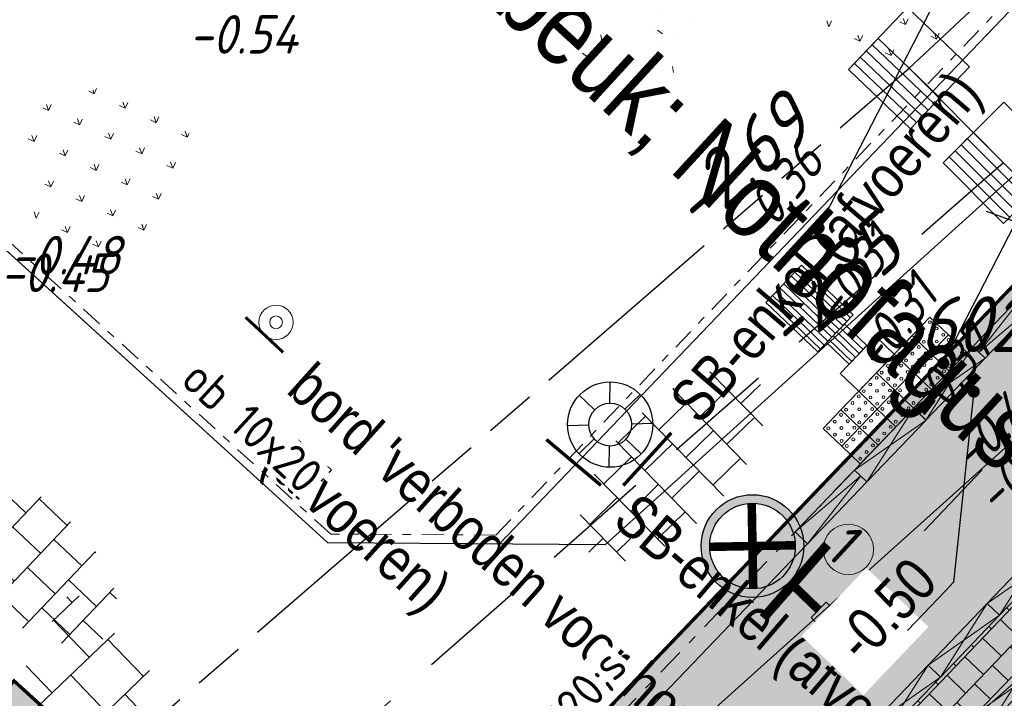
# Model space of a CAD drawing. Header units: metres. Extents: x 111546 to 149831, y 498798 to 507863.
# Tile 723 of 1056: x 111838 to 111849, y 501640 to 501648. Entities that reach past the tile are written whole.
import ezdxf
from ezdxf import colors
from ezdxf.entities.mleader import LeaderData, LeaderLine
from ezdxf.enums import TextEntityAlignment as Align
from ezdxf.math import Vec2, Vec3

# ---------------------------------------------------------------- set-up
doc = ezdxf.new("R2010")
doc.units = ezdxf.units.M
for name, pattern in [('ACAD_ISO09W100', [45, 24, -3, 6, -3, 6, -3]), ('DASHDOT', [25.399999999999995, 12.7, -6.349999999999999, 0, -6.349999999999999]), ('DASHDOT2', [12.699999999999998, 6.349999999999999, -3.174999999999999, 0, -3.174999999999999]), ('DASHED', [19.049999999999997, 12.7, -6.349999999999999]), ('JIS_02_0.7', [1.35, 0.75, -0.6])]:
    doc.linetypes.add(name, pattern=pattern)
for name, color, linetype in [('0-hoogte mv-bestaand', 253, 'Continuous'), ('0-hoogte mv-nieuw', 2, 'Continuous'), ('2-bs-Put Overstort  nummer', 10, 'Continuous'), ('2-bs-Streng gemengd', 252, 'ACAD_ISO09W100'), ('2-bs-Streng gemengd  bobtot', 252, 'Continuous'), ('2-bs-Streng overstort', 252, 'DASHED'), ('2-bs-Streng regenwater  bobtot', 252, 'Continuous'), ('2-vw-Put Overstort', 252, 'Continuous'), ('3-NW-HV-316010+318010-Afwerken zandbed voor wegfundering en menggranulaat-opp', 20, 'Continuous'), ('3-nw-verkeersbord-op LM-aanlegtek', 200, 'Continuous'), ('3-vw-band-ob 6x20', 30, 'Continuous'), ('3-vw-band-trb-13-15x25', 230, 'Continuous'), ('3-vw-lichtmast- ter (ver)plaatsen-verwijderen', 200, 'Continuous'), ('3-vw-verkeersbord tekst', 3, 'JIS_02_0.7'), ('4-nw-boom tekst', 7, 'Continuous'), ('6-OVL-nw-lichtmast', 7, 'Continuous'), ('6-OVL-nw-lichtmast nr', 2, 'Continuous')]:
    doc.layers.add(name, color=color, linetype=linetype)
for name, color, linetype, lineweight in [('3-nw-arcering-trottoir', 2, 'Continuous', 15), ('3-nw-band-ob 10x20', 7, 'Continuous', 13), ('3-nw-band-ob 10x20-achterkant', 7, 'DASHDOT', 13), ('3-nw-band-trb18-20x20-achterkant-stelspecie', 103, 'DASHDOT2', 15), ('3-nw-band-trb18-20x20-voorkant-stelspecie', 103, 'Continuous', 15), ('3-nw-band-verloopband-mindervalideband-maaiveld', 7, 'Continuous', 13), ('3-nw-band-verloopband-overgangsband naar verlaagde band trb', 7, 'Continuous', 5), ('3-nw-bushalte-mindervalide-N', 7, 'Continuous', 15), ('3-nw-text-20-herinrichting', 7, 'Continuous', 15), ('3-vw-verharding', 3, 'Continuous', 15), ('3-vw-verkeersbord-paal', 7, 'Continuous', 15), ('4-bs-gras', 253, 'Continuous', 9), ('4-nw-boom 3e grootte', 7, 'Continuous', 35), ('4-nw-gazon', 7, 'Continuous', 5)]:
    doc.layers.add(name, color=color, linetype=linetype, lineweight=lineweight)
doc.layers.add('3-nw-menggranulaat', color=7, linetype='Continuous', lineweight=13, true_color=0xebebeb)
doc.styles.get("Standard").update_dxf_attribs({"font": 'isocp-ie.shx'})
doc.styles.add('veysel', font='isocp-ie.shx', dxfattribs={"height": 0.1})
doc.styles.add('Zaanstad', font='ARIALN.TTF')
doc.styles.add('Zaanstad 1-100 3.5mm', font='ARIALN.TTF', dxfattribs={"height": 0.35})
doc.styles.add('Zaanstad 1-500 2.5mm', font='ARIALN.TTF', dxfattribs={"height": 1.25})

# ---------------------------------------------------------------- blocks, each defined once
blk = doc.blocks.new('Q21')
at = {"color": 0, "linetype": 'ByBlock', "lineweight": -2}
for p, q in [((-0.0029999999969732, 0.25), (0.0009999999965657, 0.5)), ((0.1730000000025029, 0.18049999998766), (0.3510000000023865, 0.353000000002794)), ((-0.1814999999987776, 0.1719999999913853), (-0.3634999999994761, 0.3434999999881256)), ((0.25, 0.0075000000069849), (0.5, 0.0150000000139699)), ((-0.25, -0.0075000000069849), (-0.5, -0.0150000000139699)), ((-0.1860000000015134, -0.1669999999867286), (-0.3654999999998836, -0.3409999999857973)), ((0.1825000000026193, -0.1710000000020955), (0.3574999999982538, -0.3360000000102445)), ((-0.0104999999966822, -0.25), (-0.0140000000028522, -0.5))]:
    blk.add_line(p, q, dxfattribs=at)
for radius in [0.4980000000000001, 0.25]:
    blk.add_circle((0, 0), radius, dxfattribs=at)
blk = doc.blocks.new('PUTVOP')
at = {"layer": '2-vw-Put Overstort', "linetype": 'Continuous', "lineweight": 0, "flags": 128}
blk.add_lwpolyline([(0, 0), (0, 0.5), (-0.5, 0.5), (-0.5, -0.5), (0.5, -0.5), (0.5, 0.5), (0, 0.5), (0.1000000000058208, 0.5), (0.1000000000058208, -0.5), (0.1999999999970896, -0.5), (0.1999999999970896, 0.5), (0.3000000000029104, 0.5), (0.3000000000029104, -0.5), (0.4000000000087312, -0.5), (0.4000000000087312, 0.5), (0.5, 0.5), (0.5, -0.5), (0, -0.5), (0, 0)], dxfattribs=at)
at = {"layer": '2-vw-Put Overstort', "linetype": 'Continuous', "lineweight": 0}
blk.add_point((0, 0), dxfattribs=at)
blk = doc.blocks.new('6-OVL-LM 6.0m')
at = {"linetype": 'ByBlock', "lineweight": -2}
h = blk.add_hatch(color=0, dxfattribs=at)
h.paths.add_polyline_path([(0, 0.6000000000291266, 1), (0, -0.6000000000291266, 1)])
h.paths.add_polyline_path([(0, -0.5000000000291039, -1), (0, 0.5000000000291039, -1)], flags=16)
h.paths.add_polyline_path([(0, -0.045060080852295, -1), (0, 0.045060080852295, -1)], flags=0)
blk.add_hatch(color=0, dxfattribs=at).paths.add_polyline_path([(1.624547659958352, -0.1251243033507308), (1.624555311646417, 0.1248756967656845), (1.074555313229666, 0.1249177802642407), (1.074536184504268, -0.125082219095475)])
at = {"color": 0, "linetype": 'ByBlock', "lineweight": -2, "const_width": 0.1}
for points in [[(-0.3535533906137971, 0.3535533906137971), (0.3535533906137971, -0.3535533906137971)], [(-0.3535533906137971, -0.3535533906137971), (0.3535533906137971, 0.3535533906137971)], [(1.074545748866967, -8.2219444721e-05), (0.5999999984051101, -4.59091970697e-05)]]:
    blk.add_lwpolyline(points, dxfattribs=at)
at = {"color": 0, "linetype": 'ByBlock', "lineweight": -2}
blk.add_lwpolyline([(1.074536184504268, -0.125082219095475), (1.624547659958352, -0.1251243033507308), (1.624555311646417, 0.1248756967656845), (1.074555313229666, 0.1249177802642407)], close=True, dxfattribs=at)
for radius in [0.600000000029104, 0.500000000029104, 0.0450600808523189]:
    blk.add_circle((0, 0), radius, dxfattribs=at)
at = {"layer": '6-OVL-nw-lichtmast nr', "linetype": 'ByBlock', "lineweight": -2, "style": 'Zaanstad'}
blk.add_attdef('MAST', (1.860840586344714, 0.2892052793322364), '', height=0.4, dxfattribs=at)
at = {"layer": '6-OVL-nw-lichtmast nr', "linetype": 'ByBlock', "lineweight": -2, "style": 'Zaanstad', "flags": 1}
blk.add_attdef('STRAAT', (1.860840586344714, -0.6799429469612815), '', height=0.4, dxfattribs=at)
blk = doc.blocks.new('tgls')
at = {"linetype": 'Continuous'}
for p, q in [((-1.018416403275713, -0.6632204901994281), (-1.018416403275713, 0.5748946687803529)), ((-0.4184164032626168, -0.6680276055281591), (-0.4184164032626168, 0.5725587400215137)), ((0.1815835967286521, -0.6728347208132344), (0.1815835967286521, 0.5702228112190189)), ((0.7815835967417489, -0.6776418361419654), (0.7815835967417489, 0.567886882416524)), ((-1.018416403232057, 0.3292700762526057), (-1.551829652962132, 0.3292700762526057)), ((0.1815835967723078, 0.3292700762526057), (-0.4184164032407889, 0.3292700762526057)), ((1.217613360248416, 0.3292700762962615), (0.7815835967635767, 0.3292700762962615)), ((-1.618416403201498, 0.0292700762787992), (-1.635398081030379, 0.0292700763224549)), ((-1.618416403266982, -0.6584133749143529), (-1.618416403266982, 0.0902321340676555)), ((-0.418416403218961, 0.0292700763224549), (-1.018416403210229, 0.0292700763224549)), ((0.7815835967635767, 0.0292700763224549), (0.1815835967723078, 0.0292700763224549)), ((-1.018416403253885, -0.2707299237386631), (-1.618416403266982, -0.2707299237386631)), ((0.1815835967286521, -0.2707299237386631), (-0.4184164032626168, -0.2707299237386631)), ((1.381583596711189, -0.2707299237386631), (0.781583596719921, -0.2707299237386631)), ((1.381583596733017, -0.6824489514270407), (1.381583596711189, -0.2479234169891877)), ((-1.618416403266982, -0.5707299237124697), (-1.802534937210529, -0.5707299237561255)), ((-0.4184164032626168, -0.5707299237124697), (-1.018416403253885, -0.5707299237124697)), ((0.781583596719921, -0.5707299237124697), (0.1815835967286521, -0.5707299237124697)), ((1.473287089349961, -0.5707299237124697), (1.381583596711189, -0.5707299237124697))]:
    blk.add_line(p, q, dxfattribs=at)
blk = doc.blocks.new('paal_verkeersbord')
at = {"const_width": 0.035}
blk.add_lwpolyline([(-0.2999998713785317, -0.1997229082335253), (0.2999998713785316, -0.2002770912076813)], dxfattribs=at)
for radius in [0.1999999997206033, 0.0745419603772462]:
    blk.add_circle((0, 0), radius)
blk = doc.blocks.new('A$C64341721')
at = {"ltscale": 0.02}
blk.add_lwpolyline([(0.2030041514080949, 0.220876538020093), (0.42388421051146, 0.0178691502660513), (0.2208768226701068, -0.2030109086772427), (-3.2363750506e-06, -3.5208649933e-06)], close=True, dxfattribs=at)
for centre in [(0.2053588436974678, 0.1611498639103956), (0.0597096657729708, 0.0026778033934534), (0.132534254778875, 0.081913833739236), (0.211940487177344, 0.0089328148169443), (0.2847650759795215, 0.0881688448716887), (0.364171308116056, 0.0151878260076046), (0.1391158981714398, -0.0703032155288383), (0.2913467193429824, -0.0640482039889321), (0.2185221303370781, -0.1432842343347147)]:
    blk.add_circle(centre, 0.0169026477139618, dxfattribs=at)
blk = doc.blocks.new('mindervalide band-middenstuk')
at = {"ltscale": 0.02}
h = blk.add_hatch(color=253, dxfattribs=at)
h.dxf.hatch_style = 1
h.paths.add_polyline_path([(112034.8055914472, 501460.0118865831), (112034.8978900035, 501460.1893153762), (112035.7850339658, 501459.727822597), (112035.6927354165, 501459.5503938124)])
at = {"extrusion": (5.6326198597e-06, -1.48067508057e-05, 0.9999999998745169), "elevation": -6.793946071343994}
blk.add_lwpolyline([(112034.8978882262, 501460.1892697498), (112035.6927336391, 501459.5503481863), (112035.7850321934, 501459.7277769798), (112034.80558967, 501460.0118409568), (112034.8978882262, 501460.1892697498), (112035.7850321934, 501459.7277769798), (112035.692733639, 501459.5503481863), (112034.80558967, 501460.0118409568)], close=True, dxfattribs=at)
blk = doc.blocks.new('3-eindverloopband 18-20')
at = {"ltscale": 0.02}
h = blk.add_hatch(color=253, dxfattribs=at)
h.dxf.hatch_style = 1
h.paths.add_polyline_path([(2.3282e-12, 0), (0.999999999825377, 0), (0.9999999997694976, -0.2000000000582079), (-5.82077e-11, -0.1999999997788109)])
blk.add_line((0.9999999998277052, -5.82079e-11), (-2.67756e-11, -0.0999999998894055))
at = {"flags": 128}
blk.add_lwpolyline([(0.9999999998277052, -5.82079e-11), (2.3282e-12, 0)], dxfattribs=at)
for points in [[(0.9999999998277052, -5.82079e-11), (0.9999999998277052, -0.2000000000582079), (-5.58795e-11, -0.1999999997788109), (2.3282e-12, 0)], [(-2.67756e-11, -0.0999999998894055), (0.9999999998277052, -0.2000000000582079)]]:
    blk.add_lwpolyline(points)
at = {"ltscale": 0.02}
blk.add_lwpolyline([(2.3282e-12, 0), (0.999999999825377, 0), (0.9999999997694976, -0.2000000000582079), (-5.82077e-11, -0.1999999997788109)], close=True, dxfattribs=at)
blk = doc.blocks.new('_Dot')
at = {"color": 0, "linetype": 'ByBlock', "lineweight": -2}
blk.add_line((-0.5, 0), (-1, 0), dxfattribs=at)
at = {"color": 0, "linetype": 'ByBlock', "const_width": 0.5}
blk.add_lwpolyline([(-0.25, 0, 1), (0.25, 0, 1)], format="xyb", close=True, dxfattribs=at)
blk = doc.blocks.new('4-boom 3e grootte')
at = {"layer": '4-nw-boom tekst', "style": 'Zaanstad'}
blk.add_attdef('BOOMSOORT', text='', height=0.9, dxfattribs=at).set_placement((1.754421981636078, 0.5347794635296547), align=Align.BOTTOM_LEFT)

msp = doc.modelspace()

# ---------------------------------------------------------------- hatches: boundary and pattern name
at = {"layer": '3-nw-arcering-trottoir'}
h = msp.add_hatch(dxfattribs=at)
h.set_pattern_fill('AVH-TEGEL_300X300_HALFST', color=256, scale=1.499999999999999, angle=204.3148970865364, style=0, pattern_type=2)
h.set_pattern_definition([(224.338376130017, (375108.0604636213, 66807.58731611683), (-0.1645998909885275, -0.4754280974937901), [0.4499999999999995, -0.4499999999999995]), (314.3383761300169, (375108.0604636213, 66807.58731611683), (0.3218511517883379, 0.3145025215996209), [])])
edge = h.paths.add_edge_path()
edge.add_ellipse((111845.2562969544, 501643.0431624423), major_axis=(-0.9639637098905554, -1.024412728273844), ratio=0.4885450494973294, start_angle=0, end_angle=360)
h = msp.add_hatch(dxfattribs=at)
h.set_pattern_fill('AVH-TEGEL_300X300_HALFST', color=256, angle=90, style=0, pattern_type=2)
h.set_pattern_definition([(136.204329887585, (-165433.4721233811, 927669.7354265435), (-0.320357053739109, 0.0993547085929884), [0.3, -0.3]), (226.204329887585, (-165433.4721233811, 927669.7354265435), (0.2165437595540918, -0.2076265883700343), [])])
h.paths.add_polyline_path([(111850.4607338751, 501642.7378577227), (111850.8942294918, 501642.3235468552), (111852.2776114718, 501643.7681977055), (111851.8441845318, 501644.1821791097)])
edge = h.paths.add_edge_path()
edge.add_line((111849.2155773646, 501641.4403415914), (111849.6496604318, 501641.0261292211))
edge.add_line((111849.6496604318, 501641.0261292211), (111846.5523586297, 501637.7744468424))
edge.add_line((111846.5523586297, 501637.7744468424), (111846.3365259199, 501637.9813782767))
edge.add_arc((111846.5531448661, 501638.2073152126), 0.3130036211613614, 140.8595208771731, 226.206181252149, ccw=False)
edge.add_line((111846.3103790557, 501638.4048905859), (111849.2110242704, 501641.4446862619))
edge.add_line((111849.2110242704, 501641.4446862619), (111849.2155773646, 501641.4403415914))
h = msp.add_hatch(dxfattribs=at)
h.set_pattern_fill('AVH-TEGEL_300X300_HALFST', color=256, scale=1.499999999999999, angle=116.4526515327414, style=0, pattern_type=2)
h.set_pattern_definition([(136.476130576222, (-312874.9196143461, 222342.1065137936), (-0.4812371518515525, 0.1467508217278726), [0.4499999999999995, -0.4499999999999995]), (226.476130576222, (-312874.9196143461, 222342.1065137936), (0.3262893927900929, -0.3098955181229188), [])])
edge = h.paths.add_edge_path()
edge.add_ellipse((111837.6230377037, 501642.0059638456), major_axis=(-1.059657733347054, 0.9250799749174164), ratio=0.4885450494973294, start_angle=0, end_angle=360)
at = {"layer": '3-nw-bushalte-mindervalide-N', "ltscale": 0.02}
h = msp.add_hatch(dxfattribs=at)
h.set_pattern_fill('ANSI31', color=256, scale=0.02, angle=315)
h.set_pattern_definition([(316.2469093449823, (111846.8974198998, 501644.8363441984), (0.0439135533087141, 0.0458677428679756), [])])
h.paths.add_polyline_path([(111847.3673776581, 501644.80173349), (111846.9524464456, 501644.3683374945), (111846.3481466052, 501644.9468912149), (111846.7630778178, 501645.3802872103)])
h = msp.add_hatch(dxfattribs=at)
h.set_pattern_fill('ANSI31', color=256, scale=0.02, angle=411.0214569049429)
h.set_pattern_definition([(136.2469093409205, (111847.4840100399, 501644.4824079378), (-0.0439135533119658, -0.0458677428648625), [])])
h.paths.add_polyline_path([(111847.5261370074, 501644.4420757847), (111847.318671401, 501644.2253777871), (111847.0561792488, 501644.4766864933), (111847.2636448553, 501644.693384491)])
at = {"layer": '3-nw-menggranulaat', "ltscale": 2}
h = msp.add_hatch(color=256, dxfattribs=at)
h.dxf.hatch_style = 1
edge = h.paths.add_edge_path()
edge.add_line((111875.7809693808, 501664.6491483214), (111875.2341457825, 501663.9987229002))
edge.add_arc((111839.2457629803, 501695.2294578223), 47.65000000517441, 318.17829089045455, 319.04854045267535, ccw=False)
edge.add_arc((111853.4893821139, 501681.6377043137), 27.97925523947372, 286.9001013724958, 319.4706319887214, ccw=False)
edge.add_arc((111867.1872818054, 501637.4767559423), 18.258525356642, 107.7429125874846, 136.7706545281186)
edge.add_line((111853.8837929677, 501649.9823919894), (111853.5903557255, 501649.6895084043))
edge.add_arc((111855.5844307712, 501647.6532950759), 2.85000000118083, 134.4009714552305, 136.2469093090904)
edge.add_line((111853.5257997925, 501649.6242183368), (111842.4814810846, 501638.0884183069))
edge.add_line((111842.4814810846, 501638.0884183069), (111840.0536742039, 501638.2554223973))
edge.add_line((111840.0536742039, 501638.2554223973), (111837.5676458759, 501640.5268532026))
edge.add_line((111837.5676458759, 501640.5268532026), (111832.0582523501, 501634.4969497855))
edge.add_line((111832.0582523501, 501634.4969497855), (111835.8976771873, 501630.9889495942))
edge.add_arc((111831.6299825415, 501626.3180567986), 6.32696270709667, -42.730719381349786, 47.58272387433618, ccw=False)
edge.add_line((111836.277458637, 501622.0248734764), (111833.2925463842, 501618.7579562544))
edge.add_line((111833.2925463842, 501618.7579562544), (111839.0538487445, 501613.4939777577))
edge.add_line((111839.0538487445, 501613.4939777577), (111840.0885562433, 501614.6263980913))
edge.add_line((111840.0885562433, 501614.6263980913), (111845.1795880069, 501616.3436427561))
edge.add_line((111845.1795880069, 501616.3436427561), (111852.7476853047, 501609.97252901))
edge.add_line((111852.7476853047, 501609.97252901), (111865.2414310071, 501599.5799780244))
edge.add_line((111865.2414310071, 501599.5799780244), (111872.8818684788, 501593.1446020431))
edge.add_line((111872.8818684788, 501593.1446020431), (111874.8063719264, 501591.5236342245))
edge.add_line((111874.8063719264, 501591.5236342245), (111876.4228009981, 501593.4107213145))
edge.add_line((111876.4228009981, 501593.4107213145), (111875.6752848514, 501594.0913510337))
edge.add_line((111875.6752848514, 501594.0913510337), (111869.9689531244, 501598.9726974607))
edge.add_line((111869.9689531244, 501598.9726974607), (111864.8433733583, 501603.2713772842))
edge.add_line((111864.8433733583, 501603.2713772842), (111860.9971111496, 501606.4897089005))
edge.add_line((111860.9971111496, 501606.4897089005), (111861.3306275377, 501606.8681350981))
edge.add_line((111861.3306275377, 501606.8681350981), (111868.0739174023, 501614.0875872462))
edge.add_line((111868.0739174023, 501614.0875872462), (111862.0989514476, 501620.8771219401))
edge.add_line((111862.0989514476, 501620.8771219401), (111861.8106445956, 501621.2173136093))
edge.add_arc((111862.0758680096, 501621.4420860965), 0.347658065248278, 132.9124020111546, 220.2807283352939, ccw=False)
edge.add_line((111861.8391547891, 501621.6967093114), (111862.9078752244, 501622.6450406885))
edge.add_arc((111863.0454806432, 501622.4899664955), 0.2073240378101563, 45.33474455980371, 131.5843160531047, ccw=False)
edge.add_line((111863.1912218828, 501622.6374207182), (111866.9465369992, 501618.2306349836))
edge.add_line((111866.9465369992, 501618.2306349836), (111868.7896887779, 501619.8645463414))
edge.add_line((111868.7896887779, 501619.8645463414), (111866.3021490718, 501622.8261931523))
edge.add_arc((111876.0472103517, 501631.0112430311), 12.72640015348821, 179.8633174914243, 220.0274959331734, ccw=False)
edge.add_arc((111882.72633939, 501630.9953095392), 19.40554819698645, 158.9195997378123, 179.8633174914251, ccw=False)
edge.add_arc((111871.674743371, 501635.3332584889), 7.533649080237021, 147.1996994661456, 159.4719578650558, ccw=False)
edge.add_line((111865.3422309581, 501639.414331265), (111865.5814168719, 501639.7448641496))
edge.add_line((111865.5814168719, 501639.7448641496), (111881.7701458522, 501659.8192557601))
edge.add_line((111881.7701458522, 501659.8192557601), (111875.7809693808, 501664.6491483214))
at = {"layer": '4-bs-gras'}
h = msp.add_hatch(dxfattribs=at)
h.set_pattern_fill('AGR-KRUIDEN', color=256, scale=0.04, pattern_type=2)
h.set_pattern_definition([(110.0468493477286, (111826.4589695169, 501637.0267362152), (-0.3626612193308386, 0.1687508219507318), [0.0749999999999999, -0.4906854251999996]), (65.04684934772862, (111826.4589695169, 501637.0267362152), (-0.3626612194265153, 0.1687508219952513), [0.075, -0.325]), (155.0468493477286, (111826.4589695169, 501637.0267362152), (-0.1687508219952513, -0.3626612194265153), [0.075, -0.325])])
h.paths.add_polyline_path([(111848.874929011, 501649.2214808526), (111848.1580481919, 501649.8136112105), (111847.5032879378, 501649.5746914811), (111846.9301157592, 501649.5696878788), (111846.9389384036, 501648.5590371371), (111847.239968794, 501647.7340624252), (111848.1700542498, 501647.7906405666), (111848.6053153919, 501648.2959539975), (111848.7919433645, 501648.496258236)])
h = msp.add_hatch(dxfattribs=at)
h.set_pattern_fill('AGR-KRUIDEN', color=256, scale=0.04, pattern_type=2)
h.set_pattern_definition([(110.0468493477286, (111817.2025894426, 501634.7932352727), (-0.3626612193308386, 0.1687508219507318), [0.0749999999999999, -0.4906854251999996]), (65.04684934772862, (111817.2025894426, 501634.7932352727), (-0.3626612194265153, 0.1687508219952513), [0.075, -0.325]), (155.0468493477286, (111817.2025894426, 501634.7932352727), (-0.1687508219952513, -0.3626612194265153), [0.075, -0.325])])
h.paths.add_polyline_path([(111839.6185489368, 501646.9879799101), (111838.9016681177, 501647.580110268), (111838.2469078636, 501647.3411905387), (111837.673735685, 501647.3361869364), (111837.6825583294, 501646.3255361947), (111837.9835887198, 501645.5005614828), (111838.9136741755, 501645.5571396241), (111839.3489353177, 501646.062453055), (111839.5355632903, 501646.2627572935)])
at = {"layer": '4-nw-gazon', "ltscale": 0.1}
h = msp.add_hatch(dxfattribs=at)
h.set_pattern_fill('AGR-GRAS_GAZON', color=256, scale=0.4999999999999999, angle=-46.14800162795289, pattern_type=2)
h.set_pattern_definition([(308.7663714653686, (112445.7467695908, 500919.1482611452), (0.9624804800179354, 0.0527809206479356), [0, -0.7599999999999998, 0, -0.8499999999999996, 0, -0.8124999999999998]), (278.7663714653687, (112445.7467695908, 500919.1482611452), (1.43028490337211, -0.853486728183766), [0, -0.4099999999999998, 0, -0.6849999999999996, 0, -0.2624999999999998]), (238.7663714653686, (112445.7331777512, 500919.7631109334), (0.037240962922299, -1.556628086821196), [0, -0.2499999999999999, 0, -0.8999999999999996, 0, -1.174999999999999]), (228.7663714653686, (112445.7331777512, 500919.7631109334), (0.4719491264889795, -1.492997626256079), [0, -0.125, 0, -0.5899999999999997, 0, -0.6749999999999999]), (322.2663714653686, (112447.623236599, 500920.4600525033), (0.8731955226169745, 0.2714079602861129), [0.075, -1.047749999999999]), (281.2663714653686, (112443.8141671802, 500920.3758493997), (0.8370686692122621, -0.3680336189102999), [0.075, -1.047749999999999])])
edge = h.paths.add_edge_path()
edge.add_arc((111845.1289945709, 501648.4001969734), 1.159887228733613, 0, 360)

# ---------------------------------------------------------------- linework, layer by layer
at = {"layer": '0-hoogte mv-nieuw', "ltscale": 0.05, "elevation": -0.0001447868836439}
msp.add_lwpolyline([(111848.1950394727, 501642.2802758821), (111848.871381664, 501642.9921274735)], dxfattribs=at)
at = {"layer": '2-bs-Streng gemengd', "ltscale": 0.1, "flags": 128}
for points in [[(111848.019, 501647.682), (111883.922, 501681.218)], [(111830.204, 501632.258), (111848.019, 501647.682)]]:
    msp.add_lwpolyline(points, dxfattribs=at)
at = {"layer": '2-bs-Streng overstort', "flags": 128}
msp.add_lwpolyline([(111848.019, 501647.682), (111849.124, 501646.576)], dxfattribs=at)
at = {"layer": '2-bs-Streng overstort', "ltscale": 0.1, "flags": 128}
msp.add_lwpolyline([(111849.124, 501646.576), (111814.575, 501616.2640000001)], dxfattribs=at)
at = {"layer": '2-bs-Streng overstort', "ltscale": 0.05, "flags": 128}
msp.add_lwpolyline([(111848.9217974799, 501646.0110981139), (111881.6057974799, 501634.3120981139)], dxfattribs=at)
at = {"layer": '3-nw-band-ob 10x20'}
msp.add_lwpolyline([(111843.2349866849, 501642.1290068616), (111851.9005648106, 501651.1802103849, -0.0082155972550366), (111852.0184331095, 501651.2993423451)], format="xyb", dxfattribs=at)
msp.add_lwpolyline([(111843.2349866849, 501642.1290068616), (111841.2259999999, 501642.142), (111836.0152779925, 501646.8809616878)], dxfattribs=at)
at = {"layer": '3-nw-band-ob 10x20-achterkant', "ltscale": 0.02}
msp.add_lwpolyline([(111843.1925494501, 501642.2292834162), (111851.8283321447, 501651.249365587, -0.0082155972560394), (111851.9485115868, 501651.3708334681)], format="xyb", dxfattribs=at)
msp.add_lwpolyline([(111843.1925494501, 501642.2292834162), (111841.2649470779, 501642.2417502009), (111836.0825603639, 501646.9549419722)], dxfattribs=at)
at = {"layer": '3-nw-band-trb18-20x20-achterkant-stelspecie', "ltscale": 0.05}
msp.add_lwpolyline([(111840.0021939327, 501637.9509918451), (111842.5798583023, 501637.9742699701), (111847.3818806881, 501642.9899863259)], dxfattribs=at)
at = {"layer": '3-nw-band-trb18-20x20-voorkant-stelspecie'}
msp.add_lwpolyline([(111840.0039999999, 501637.751), (111842.6659992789, 501637.7750397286), (111847.5263131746, 501642.8516416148)], dxfattribs=at)
at = {"layer": '3-nw-band-verloopband-overgangsband naar verlaagde band trb'}
msp.add_circle((111847.3107458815, 501642.0628663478, -0.0003978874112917), 0.2937305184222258, dxfattribs=at)
at = {"layer": '3-nw-bushalte-mindervalide-N', "ltscale": 0.02}
for points, elevation in [([(111847.3673776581, 501644.80173349), (111846.9524464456, 501644.3683374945), (111846.3481466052, 501644.9468912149), (111846.7630778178, 501645.3802872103)], -5.10283726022e-05), ([(111847.5261370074, 501644.4420757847), (111847.318671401, 501644.2253777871), (111847.0561792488, 501644.4766864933), (111847.2636448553, 501644.693384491)], -5.10283726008e-05), ([(111847.2149385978, 501644.1170287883), (111847.6298698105, 501644.5504247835), (111847.846567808, 501644.3429591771), (111847.4316365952, 501643.9095631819)], -5.10283725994e-05)]:
    msp.add_lwpolyline(points, close=True, dxfattribs=dict(at, elevation=elevation))
at = {"layer": '3-nw-bushalte-mindervalide-N', "ltscale": 0.02, "elevation": -5.1028779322e-05}
msp.add_lwpolyline([(111847.2241675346, 501643.6928684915), (111848.1905062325, 501644.7022100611)], dxfattribs=at)
at = {"layer": '3-NW-HV-316010+318010-Afwerken zandbed voor wegfundering en menggranulaat-opp', "ltscale": 0.02}
msp.add_lwpolyline([(111866.359871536, 501622.8676495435, 0.04, 0.04, -0.1853071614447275), (111863.3208464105, 501631.0416025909, 0.04, 0.04, -0.0916394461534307), (111864.6194759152, 501637.9750513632, 0.04, 0.04, -0.0535990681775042), (111865.3422309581, 501639.4143312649, 0.04, 0.04, 0), (111865.5814168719, 501639.7448641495, 0.04, 0.04, 0), (111881.7701458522, 501659.8192557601, 0, 0, 0), (111875.7809693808, 501664.6491483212, 0.04, 0.04, 0), (111875.2341457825, 501663.9987229, 0.04, 0.04, -0.0037971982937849), (111874.7556579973, 501663.4557287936, 0.04, 0.04, -0.143080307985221), (111861.6230603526, 501654.8667872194, 0.04, 0.04, 0.1273390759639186), (111853.8837929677, 501649.9823919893, 0.04, 0.04, 0), (111853.5903557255, 501649.6895084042, 0.04, 0.04, 0.0080545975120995), (111853.5257997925, 501649.6242183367, 0.04, 0.04, 0), (111842.4814810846, 501638.0884183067, 0.04, 0.04, 0), (111840.0536742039, 501638.2554223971, 0.04, 0.04, 0), (111837.5676458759, 501640.5268532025, 0.04, 0.04, 0), (111832.0582523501, 501634.4969497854, 0.04, 0.04, 0), (111835.8976771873, 501630.988949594, 0.04, 0.04, -0.4158167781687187), (111836.277458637, 501622.0248734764, 0.04, 0.04, 0)], format="xyseb", dxfattribs=at)
at = {"layer": '3-nw-verkeersbord-op LM-aanlegtek', "const_width": 0.109418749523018}
msp.add_lwpolyline([(111846.3167276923, 501641.2611227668), (111847.0654370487, 501642.1180539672)], dxfattribs=at)
at = {"layer": '3-vw-band-ob 6x20', "ltscale": 0.05}
msp.add_lwpolyline([(111792.878, 501686.5179999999), (111815.993, 501665.437), (111827.32, 501654.789), (111841.226, 501642.142), (111844.473, 501642.121), (111858.222, 501654.549), (111860.499, 501654.963)], dxfattribs=at)
at = {"layer": '3-vw-band-trb-13-15x25', "ltscale": 0.1}
for points in [[(111843.326, 501637.781), (111844.652, 501639.222), (111859.405, 501652.467), (111869.1899712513, 501657.6792470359)], [(111857.997, 501648.4120000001), (111849.823, 501641.013), (111846.105, 501637.733)]]:
    msp.add_lwpolyline(points, dxfattribs=at)
at = {"layer": '3-vw-verkeersbord-paal', "const_width": 0.04}
for points in [[(111844.421207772, 501642.8104953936), (111843.7840345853, 501643.3454817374)], [(111845.242773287, 501643.4235218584), (111844.6821063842, 501642.8088246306)]]:
    msp.add_lwpolyline(points, dxfattribs=at)

# ---------------------------------------------------------------- block references
at = {"layer": '2-vw-Put Overstort'}
for p, rotation in [((111848.019, 501647.6819999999), 226.3267513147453), ((111849.1239999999, 501646.576), 224.9676477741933)]:
    msp.add_blockref('PUTVOP', p, dxfattribs=dict(at, rotation=rotation))
at = {"layer": '3-nw-band-verloopband-mindervalideband-maaiveld', "ltscale": 0.02, "extrusion": (-1.61909999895e-05, -5.10407200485e-05, 0.9999999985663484), "rotation": 253.7166360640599}
for p in [(-338082.8375076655, 749788.5344123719, -27.41523171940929), (-338083.5277919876, 749787.8126831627, -27.41524352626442), (-338081.9770112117, 749786.2547598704, -27.41524907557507), (-338082.6687365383, 749785.5325991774, -27.41526090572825), (-338082.0908087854, 749784.9799432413, -27.41524204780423), (-338083.3604618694, 749784.8104384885, -27.41527273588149)]:
    msp.add_blockref('mindervalide band-middenstuk', p, dxfattribs=at)
at = {"layer": '3-nw-band-verloopband-overgangsband naar verlaagde band trb'}
for p, rotation in [((111848.7640467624, 501644.4336599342, 9.8143006e-09), 46.24690930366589), ((111847.5265024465, 501642.851459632, -0.0001643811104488), 226.2469092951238)]:
    msp.add_blockref('3-eindverloopband 18-20', p, dxfattribs=dict(at, rotation=rotation))
at = {"layer": '3-nw-bushalte-mindervalide-N', "ltscale": 0.02, "extrusion": (-6.14324127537e-05, 5.8815092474e-05, 0.9999999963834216), "rotation": 268.8325363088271}
for p in [(111848.2612879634, 501644.7758916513, 22.63312431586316), (111848.0538223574, 501644.5591936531, 22.63312431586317), (111848.4779859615, 501644.5684260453, 22.63312431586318), (111847.8463567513, 501644.3424956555, 22.63312431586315), (111848.2705203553, 501644.3517280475, 22.63312431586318), (111847.6388911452, 501644.1257976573, 22.63312431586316), (111848.0630547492, 501644.1350300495, 22.63312431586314), (111847.4314255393, 501643.9090996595, 22.63312431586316), (111847.8555891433, 501643.9183320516, 22.63312431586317), (111847.2239599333, 501643.6924016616, 22.63312431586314), (111847.6481235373, 501643.7016340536, 22.63312431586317), (111847.440657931, 501643.4849360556, 22.63312431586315)]:
    msp.add_blockref('A$C64341721', p, dxfattribs=at)
at = {"layer": '3-vw-lichtmast- ter (ver)plaatsen-verwijderen'}
msp.add_blockref('Q21', (111844.529, 501643.52), dxfattribs=at)
at = {"layer": '3-vw-verharding', "rotation": 133.8414269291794}
msp.add_blockref('tgls', (111838.7913259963, 501640.0520890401), dxfattribs=at)
at = {"layer": '3-vw-verkeersbord-paal', "rotation": 316.9637404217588}
msp.add_blockref('paal_verkeersbord', (111840.6273670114, 501644.7144446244), dxfattribs=at)
at = {"layer": '6-OVL-nw-lichtmast', "ltscale": 0.05, "rotation": 316.0654689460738}
msp.add_blockref('6-OVL-LM 6.0m', (111846.1909086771, 501642.1016192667), dxfattribs=at)

# ---------------------------------------------------------------- texts
at = {"layer": '0-hoogte mv-bestaand', "style": 'veysel', "oblique": 15}
for s, rotation, p in [('-0.54', 360, (111840.2417149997, 501647.8518119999)), ('-0.36', 52, (111846.6685449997, 501646.081247)), ('-0.31', 52, (111847.5557093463, 501645.1339885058)), ('-0.48', 360, (111838.1691849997, 501645.2733699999)), ('-0.45', 360, (111838.0381909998, 501645.068012)), ('-0.31', 52, (111848.0261559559, 501644.5637224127)), ('-0.37', 52, (111848.6603959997, 501643.960186)), ('-0.43', 42.99332270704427, (111849.2154634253, 501643.3714086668)), ('-0.49', 42.99332270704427, (111849.4987565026, 501642.8716692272))]:
    msp.add_text(s, height=0.45, rotation=rotation, dxfattribs=at).set_placement(p, align=Align.CENTER)
at = {"layer": '2-bs-Put Overstort  nummer', "oblique": 15}
msp.add_text('60219', height=0.65, dxfattribs=at).set_placement((111848.143433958, 501644.1726713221), align=Align.BOTTOM_LEFT)
at = {"layer": '2-bs-Streng gemengd  bobtot', "oblique": 15}
msp.add_text('-2.69', height=0.65, rotation=40.88559722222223, dxfattribs=at).set_placement((111845.679927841, 501645.5878297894), align=Align.BOTTOM_LEFT)
at = {"layer": '2-bs-Streng regenwater  bobtot', "oblique": 15}
msp.add_text('-2.35', height=0.65, rotation=41.26250277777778, dxfattribs=at).set_placement((111846.7699524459, 501644.1533770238), align=Align.BOTTOM_LEFT)
at = {"layer": '3-nw-band-verloopband-overgangsband naar verlaagde band trb', "style": 'veysel'}
msp.add_text('1', height=0.5000000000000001, rotation=317.4143730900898, dxfattribs=at).set_placement((111847.0253153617, 501642.0083230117))
at = {"layer": '3-vw-verkeersbord tekst', "char_height": 0.5, "attachment_point": 7, "line_spacing_factor": 0.63, "style": 'Zaanstad 1-100 3.5mm'}
for s, width, gutter_width, insert, rotation in [('\\A1;SB-enkel (afvoeren)', 10.14724786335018, 4.499999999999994, (111845.6879389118, 501643.4058469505), 49.44530898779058), ("\\pxi-16,l16,sm1;bord 'verboden voor honden'\\P- (afvoeren)", 21.66917270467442, 4.499999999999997, (111840.074914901, 501643.1684834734), 318.110646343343), ('\\A1;SB-enkel (afvoeren)', 10.14724786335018, 4.499999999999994, (111844.4423080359, 501642.25516451), 319.44530898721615)]:
    msp.add_mtext_dynamic_manual_height_columns(s, width=width, gutter_width=gutter_width, heights=[0], dxfattribs=dict(at, insert=insert, rotation=rotation))

# ---------------------------------------------------------------- next in the draw order: texts
at = {"layer": '3-nw-text-20-herinrichting', "color": 0, "char_height": 0.4083191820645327, "attachment_point": 7, "style": 'veysel', "bg_fill": 3, "box_fill_scale": 1.1, "bg_fill_color": 9, "bg_fill_true_color": 13158600, "bg_fill_transparency": 0}
for s, insert, rotation in [('\\A1;ob 10x20', (111839.492591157, 501644.0135456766), 317.3477318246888), ('\\A1;{\\C256;tb18/20;s}', (111843.4375953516, 501639.0855236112), 49.81284119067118)]:
    msp.add_mtext(s, dxfattribs=dict(at, insert=insert, rotation=rotation))

# ---------------------------------------------------------------- next in the draw order: leaders
at = {"layer": '0-hoogte mv-nieuw'}
ml = msp.add_multileader_mtext('Standard', dxfattribs=at)
ml.set_content('\\A1;-0.50', color=256, style='Zaanstad 1-500 2.5mm')
ml.set_leader_properties(color=7, linetype='ByLayer', lineweight=-1)
ml.set_arrow_properties(name='DOT')
ml.build(insert=Vec2(0, 0))
ml.multileader.update_dxf_attribs({"text_left_attachment_type": 5, "text_right_attachment_type": 5, "dogleg_length": 0.125, "arrow_head_size": 0.14})
ctx = ml.context
ctx.base_point, ctx.char_height, ctx.arrow_head_size, ctx.landing_gap_size, ctx.plane_origin, ctx.plane_x_axis, ctx.plane_y_axis = Vec3(111849.8984726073, 501647.0385875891, -0.0001447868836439), 0.5, 0.14, 0.045, Vec3(111851.2593941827, 501647.3411461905, -0.0001447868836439), Vec3(0.6900378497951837, 0.7237732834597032), Vec3(-0.7237732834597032, 0.6900378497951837)
ctx.left_attachment, ctx.right_attachment = 5, 5
notes = []
notes.append((ctx, [(0, (1, 1, 0), (111849.8122178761, 501646.9481159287, -0.0001447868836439), (0.6900378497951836, 0.7237732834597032), 0.125, [(3, [(111848.4195158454, 501644.2368441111, -0.0001447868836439)], 0, [])])]))
ctx.mtext.insert, ctx.mtext.text_direction, ctx.mtext.rotation, ctx.mtext.width, ctx.mtext.defined_height, ctx.mtext.flow_direction = Vec3(111849.4937792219, 501647.4865921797, -0.0001447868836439), Vec3(0.6900378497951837, 0.7237732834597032), 0.8092549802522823, 0.7914079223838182, 2.348777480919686, 5
ctx.mtext.has_bg_fill, ctx.mtext.bg_color, ctx.mtext.bg_scale_factor, ctx.mtext.bg_transparency, ctx.mtext.use_window_bg_color = 1, -1027028792, 1.5, 0, 1
ml = msp.add_multileader_mtext('Standard', dxfattribs=at)
ml.set_content('\\A1;-0.50', color=256, style='Zaanstad 1-500 2.5mm')
ml.set_leader_properties(color=7, linetype='ByLayer', lineweight=-1)
ml.set_arrow_properties(name='DOT')
ml.build(insert=Vec2(0, 0))
ml.multileader.update_dxf_attribs({"text_left_attachment_type": 5, "text_right_attachment_type": 5, "dogleg_length": 0.125, "arrow_head_size": 0.14})
ctx = ml.context
ctx.base_point, ctx.char_height, ctx.arrow_head_size, ctx.landing_gap_size, ctx.plane_origin, ctx.plane_x_axis, ctx.plane_y_axis = Vec3(111847.5207157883, 501640.6119400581), 0.5, 0.14, 0.045, Vec3(111848.7819269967, 501641.0095614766), Vec3(0.6900378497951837, 0.7237732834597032), Vec3(-0.7237732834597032, 0.6900378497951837)
ctx.left_attachment, ctx.right_attachment = 5, 5
notes.append((ctx, [(1, (1, 1, 0), (111848.5379756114, 501641.6789329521), (-0.6900378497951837, -0.7237732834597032), 0.125, [(3, [(111848.775268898, 501643.9042076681)], 0, [])])]))
ctx.mtext.insert, ctx.mtext.text_direction, ctx.mtext.rotation, ctx.mtext.width, ctx.mtext.defined_height, ctx.mtext.flow_direction = Vec3(111847.1160224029, 501641.0599446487), Vec3(0.6900378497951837, 0.7237732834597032), 0.8092549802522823, 0.600070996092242, 2.211012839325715, 5
ctx.mtext.has_bg_fill, ctx.mtext.bg_color, ctx.mtext.bg_scale_factor, ctx.mtext.bg_transparency, ctx.mtext.use_window_bg_color = 1, -1027028792, 1.5, 0, 1
for ctx, leaders in notes:
    for number, flags, end, landing, length, lines in leaders:
        leader = LeaderData()
        leader.index, (leader.has_last_leader_line, leader.has_dogleg_vector, leader.attachment_direction) = number, flags
        leader.last_leader_point, leader.dogleg_vector, leader.dogleg_length = Vec3(end), Vec3(landing), length
        for number, points, colour, breaks in lines:
            line = LeaderLine()
            line.index, line.vertices, line.color, line.breaks = number, Vec3.list(points), colors.encode_raw_color(colour), breaks
            leader.lines.append(line)
        ctx.leaders.append(leader)

# ---------------------------------------------------------------- next in the draw order: leaders
ml = msp.add_multileader_mtext('Standard', dxfattribs=at)
ml.set_content('\\A1;-0.45', color=256, style='Zaanstad 1-500 2.5mm')
ml.set_leader_properties(color=7, linetype='ByLayer', lineweight=-1)
ml.set_arrow_properties(name='DOT')
ml.build(insert=Vec2(0, 0))
ml.multileader.update_dxf_attribs({"text_left_attachment_type": 5, "text_right_attachment_type": 5, "dogleg_length": 0.125, "arrow_head_size": 0.14})
ctx = ml.context
ctx.base_point, ctx.char_height, ctx.arrow_head_size, ctx.landing_gap_size, ctx.plane_origin, ctx.plane_x_axis, ctx.plane_y_axis = Vec3(111848.4423057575, 501648.6183385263, -0.0001447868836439), 0.5, 0.14, 0.045, Vec3(111849.8032273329, 501648.9208971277, -0.0001447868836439), Vec3(0.6900378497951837, 0.7237732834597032), Vec3(-0.7237732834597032, 0.6900378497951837)
ctx.left_attachment, ctx.right_attachment = 5, 5
notes = []
notes.append((ctx, [(0, (1, 1, 0), (111848.3560510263, 501648.5278668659, -0.0001447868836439), (0.6900378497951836, 0.7237732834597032), 0.125, [(3, [(111846.9633489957, 501645.8165950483, -0.0001447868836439)], 0, [])])]))
ctx.mtext.insert, ctx.mtext.text_direction, ctx.mtext.rotation, ctx.mtext.width, ctx.mtext.defined_height, ctx.mtext.flow_direction = Vec3(111848.0376123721, 501649.0663431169, -0.0001447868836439), Vec3(0.6900378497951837, 0.7237732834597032), 0.8092549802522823, 0.7914079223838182, 2.348777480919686, 5
ctx.mtext.has_bg_fill, ctx.mtext.bg_color, ctx.mtext.bg_scale_factor, ctx.mtext.bg_transparency, ctx.mtext.use_window_bg_color = 1, -1027028792, 1.5, 0, 1
for ctx, leaders in notes:
    for number, flags, end, landing, length, lines in leaders:
        leader = LeaderData()
        leader.index, (leader.has_last_leader_line, leader.has_dogleg_vector, leader.attachment_direction) = number, flags
        leader.last_leader_point, leader.dogleg_vector, leader.dogleg_length = Vec3(end), Vec3(landing), length
        for number, points, colour, breaks in lines:
            line = LeaderLine()
            line.index, line.vertices, line.color, line.breaks = number, Vec3.list(points), colors.encode_raw_color(colour), breaks
            leader.lines.append(line)
        ctx.leaders.append(leader)

# ---------------------------------------------------------------- next in the draw order: block references
at = {"layer": '4-nw-boom 3e grootte', "lineweight": -3}
ref = msp.add_blockref('4-boom 3e grootte', (111841.106296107, 501653.8215612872), dxfattribs=dict(at, rotation=317.4143730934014))
ref.add_attrib('BOOMSOORT', '3e orde Schijnbeuk; Nothofagus antartica', dxfattribs={"layer": '4-nw-boom tekst', "height": 0.9, "rotation": 317.414373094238, "style": 'Zaanstad'}).set_placement((111838.0949480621, 501652.6564893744), align=Align.BOTTOM_LEFT)

doc.saveas('drawing.dxf')
